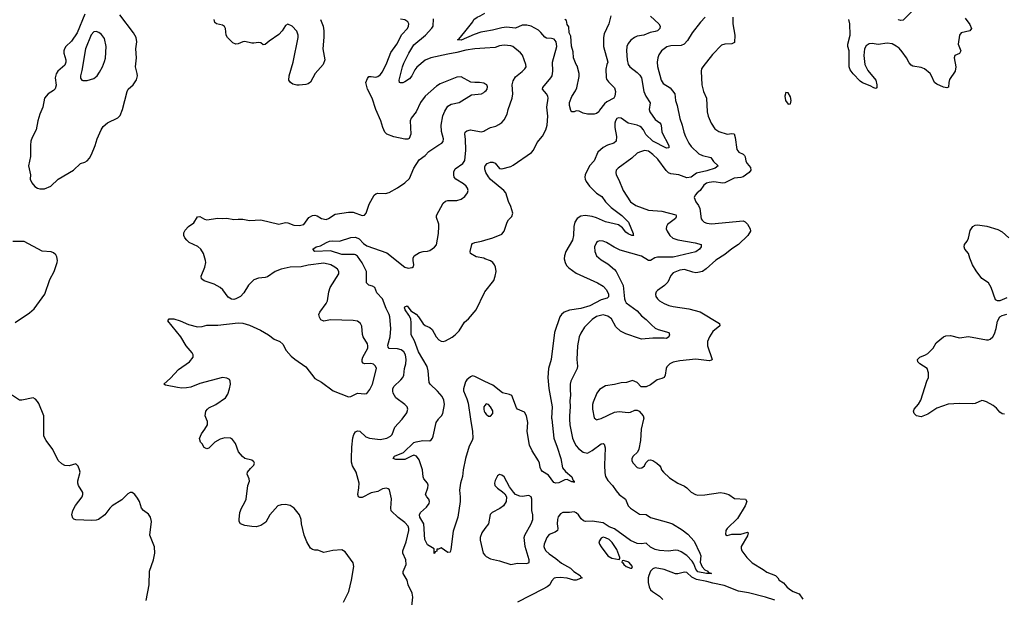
# Model space of a CAD drawing. Header units: inches. Extents: x 1473912 to 1647258, y 640388 to 773423.
# Tile 376 of 420: x 1595871 to 1604609, y 688418 to 693548. Entities that reach past the tile are written whole.
import ezdxf

# ---------------------------------------------------------------- set-up
doc = ezdxf.new("R2010")
doc.units = ezdxf.units.IN
doc.header["$MEASUREMENT"] = 0
for name, color, linetype in [('B5698', 7, 'Continuous'), ('B5699', 7, 'Continuous'), ('B6608', 7, 'Continuous'), ('B6609', 7, 'Continuous')]:
    doc.layers.add(name, color=color, linetype=linetype)

msp = doc.modelspace()

# ---------------------------------------------------------------- linework, layer by layer
at = {"layer": 'B5698', "color": 5}
for points, elevation in [([(1596993, 688390), (1597020.5, 688530), (1597021.6, 688650), (1597056.9, 688750), (1597071.1, 688810), (1597066.3, 688866.3), (1597027, 688970), (1597039.5, 689090), (1597032.7, 689130), (1597015.1, 689155.1), (1596969.6, 689189.6), (1596952.7, 689210), (1596932.7, 689270), (1596917.2, 689297.2), (1596893.2, 689330), (1596870, 689349.3), (1596850, 689349.4), (1596830, 689337), (1596776.6, 689283.4), (1596691.8, 689230), (1596670.3, 689210), (1596624.9, 689150), (1596570.1, 689109.9), (1596550, 689102.8), (1596510, 689098.7), (1596370, 689105.1), (1596351, 689111), (1596341.8, 689121.8), (1596333.7, 689150), (1596343.1, 689190), (1596366.8, 689233.2), (1596425.4, 689310), (1596432.2, 689330), (1596432.2, 689350), (1596393.7, 689410), (1596387.8, 689430), (1596387.8, 689452.2), (1596406, 689530), (1596400.9, 689550), (1596390, 689582), (1596370, 689604), (1596310, 689585.2), (1596270, 689589.3), (1596243.2, 689603.2), (1596212.5, 689632.5), (1596166, 689730), (1596104.5, 689810), (1596084.5, 689850), (1596083.8, 690000)], 720), ([(1598745.7, 688374.3), (1598791.5, 688468.5), (1598816, 688570), (1598835.8, 688690), (1598830, 688724), (1598760.2, 688820.2), (1598730, 688839), (1598650, 688834), (1598570, 688816), (1598517.6, 688837.6), (1598490, 688836.2), (1598470, 688841.6), (1598450, 688855.1), (1598417.6, 688910), (1598396.3, 688970), (1598372.9, 689070), (1598369.7, 689110), (1598355.1, 689150), (1598306.6, 689210), (1598270, 689234.5), (1598230, 689241.6), (1598190, 689239.7), (1598162, 689230), (1598090.3, 689150), (1598053.6, 689086.4), (1598010, 689056.9), (1597970, 689044.7), (1597930, 689045.7), (1597870, 689055.4), (1597829.7, 689070), (1597819.7, 689090), (1597817.6, 689110), (1597823.7, 689170), (1597838.4, 689210), (1597870, 689261.3), (1597881.6, 689290), (1597895.3, 689410), (1597910.5, 689450), (1597907.6, 689470), (1597889.8, 689510), (1597892.1, 689527.9), (1597918.2, 689561.8), (1597949.2, 689590), (1597955.1, 689610), (1597950, 689622), (1597930, 689637), (1597870, 689652), (1597848.3, 689668.3), (1597812.3, 689710), (1597784.8, 689784.8), (1597758, 689818), (1597742, 689830), (1597690, 689834.5), (1597650, 689823.1), (1597603.6, 689796.4), (1597550, 689743.5), (1597530, 689735.8), (1597508.7, 689748.7), (1597490, 689782), (1597475.1, 689795.1), (1597467.2, 689827.2), (1597484.2, 689870), (1597514.7, 689910), (1597536.3, 689950), (1597538, 689978), (1597529.1, 690000)], 680), ([(1599336.6, 688203.4), (1599358.9, 688418.9), (1599353.5, 688453.5), (1599318, 688530), (1599309.7, 688570), (1599274, 688630), (1599272.9, 688647.1), (1599300.5, 688710), (1599296.4, 688750), (1599269.7, 688810), (1599269.7, 688830), (1599301.2, 688910), (1599322.7, 689010), (1599323.5, 689030), (1599317.7, 689050), (1599290, 689083.6), (1599230, 689127), (1599166.2, 689186.2), (1599163.5, 689210), (1599171.6, 689291.6), (1599151.5, 689371.5), (1599141.5, 689381.5), (1599126.8, 689386.8), (1599090, 689379.7), (1599050, 689356.1), (1598990, 689344.7), (1598910, 689303.9), (1598890, 689303.5), (1598876, 689310), (1598871.3, 689331.3), (1598881.5, 689390), (1598882.3, 689430), (1598856.2, 689530), (1598825.2, 689585.2), (1598816.7, 689616.7), (1598814.1, 689650), (1598817.9, 689750), (1598826.7, 689833.3), (1598835.4, 689864.6), (1598850, 689887.8), (1598870, 689896.1), (1598890, 689892.8), (1598943.9, 689843.9), (1598976, 689830), (1599070, 689819.7), (1599130, 689831.6), (1599161.6, 689850), (1599175.2, 689864.8), (1599199.6, 689930), (1599262.3, 689997.7), (1599264, 690000)], 660), ([(1599872.7, 690000), (1599890.2, 689890), (1599892.6, 689830), (1599887.4, 689810), (1599861, 689759), (1599826.3, 689650), (1599806.7, 689550), (1599801.3, 689490), (1599782, 689430), (1599774, 689370), (1599781.1, 689310), (1599778.3, 689270), (1599757.6, 689130), (1599716.2, 689003.8), (1599698, 688842), (1599690, 688818), (1599670, 688815.3), (1599610, 688858), (1599586, 688846), (1599574, 688846), (1599572, 688828), (1599558, 688822), (1599550, 688808), (1599548, 688848), (1599490, 688882.7), (1599465.1, 688930), (1599457.4, 689070), (1599420.6, 689130), (1599419.1, 689150), (1599428.6, 689170), (1599481.8, 689218.2), (1599504.2, 689250), (1599507.6, 689270), (1599501.8, 689290), (1599483.2, 689310), (1599472.3, 689330), (1599492.7, 689390), (1599494.6, 689414.6), (1599489.8, 689430), (1599458, 689470), (1599450, 689489.2), (1599446.6, 689550), (1599417.3, 689637.3), (1599391.8, 689671.8), (1599370, 689678.9), (1599347.7, 689672.3), (1599290, 689640.5), (1599210, 689642.4), (1599185.2, 689650), (1599197.2, 689670), (1599276.6, 689703.4), (1599370, 689791.4), (1599390, 689799.5), (1599448.7, 689810), (1599510, 689807.9), (1599522.9, 689817.1), (1599533.1, 689830), (1599539.8, 689850), (1599565.4, 689970), (1599586, 690000)], 640), ([(1600000, 689027.9), (1599972.7, 688990), (1599957, 688950), (1599956.2, 688923.8), (1599982.8, 688810), (1600000, 688791.7)], 660)]:
    msp.add_lwpolyline(points, dxfattribs=dict(at, elevation=elevation))
at = {"layer": 'B5699', "color": 5}
for points, elevation in [([(1596450, 693595.6), (1596379.3, 693430), (1596330, 693357.2), (1596280.9, 693310), (1596267.6, 693290), (1596262, 693270), (1596263.2, 693250), (1596279.1, 693190), (1596280.2, 693170), (1596270, 693144), (1596209.6, 693090.4), (1596192.9, 693067.2), (1596185.4, 693030), (1596193.4, 692966.6), (1596185.6, 692934.4), (1596170, 692918.3), (1596123.8, 692890), (1596092.2, 692850), (1596077, 692770), (1596050, 692709.3), (1596030.2, 692650), (1596015.6, 692570), (1595980, 692500), (1595970.3, 692470), (1595966.4, 692433.6), (1595967.9, 692332.1), (1595949, 692250), (1595965.3, 692170), (1595963.6, 692130), (1595977.7, 692097.7), (1596006, 692066), (1596030, 692050.3), (1596050, 692044.9), (1596090, 692046.4), (1596146, 692070), (1596212.7, 692130), (1596349.6, 692210), (1596410, 692270.7), (1596450, 692281), (1596470, 692294.8), (1596490, 692318.8), (1596507.3, 692350), (1596540.5, 692430), (1596557.6, 692490), (1596593, 692570), (1596610, 692598), (1596650, 692633), (1596742.9, 692677.1), (1596762.9, 692697.1), (1596783.7, 692750), (1596823.6, 692910), (1596834, 692930), (1596877.6, 692970), (1596907.2, 693012.7), (1596915.1, 693050), (1596914.5, 693070), (1596898.7, 693130), (1596907.2, 693210), (1596902.2, 693290), (1596909.7, 693350), (1596903, 693390), (1596881.6, 693430), (1596758.7, 693590)], 720), ([(1600000, 693294.2), (1599910, 693288), (1599830, 693276), (1599750, 693255.3), (1599670, 693243), (1599519.1, 693210), (1599470, 693189), (1599395.1, 693124.9), (1599376.4, 693103.6), (1599350.5, 693049.5), (1599330, 693023.5), (1599290, 692996.8), (1599270, 692987.9), (1599250, 692986.4), (1599240.9, 692990), (1599239.1, 693010), (1599267.1, 693130), (1599278.4, 693161.6), (1599323.9, 693250), (1599370, 693325.5), (1599470.9, 693410), (1599528.8, 693471.2), (1599538.7, 693490), (1599544.2, 693555.8)], 660), ([(1600000, 693443.2), (1599963.3, 693436.7), (1599903.3, 693416.7), (1599790, 693367.1), (1599755.3, 693370), (1599766.6, 693373.4), (1599821.5, 693438.5), (1599891.8, 693528.2), (1599900.9, 693550), (1599929.2, 693570), (1599958.2, 693581.8), (1600000, 693606.6)], 640), ([(1598539.6, 693550), (1598562.8, 693490), (1598571.2, 693450), (1598571.1, 693391.1), (1598562, 693290), (1598577.4, 693190), (1598564.2, 693150), (1598494, 693070), (1598450, 692992), (1598430, 692978.7), (1598410, 692973), (1598350, 692965.1), (1598330, 692965.4), (1598296, 692976), (1598273.6, 692990), (1598258.9, 693010), (1598262, 693050), (1598297.8, 693170), (1598342.8, 693390), (1598342.8, 693410), (1598330, 693445.6), (1598290, 693491.1), (1598250, 693506.6), (1598230, 693497.2), (1598200.4, 693450), (1598170, 693417.6), (1598083.2, 693356.8), (1598050, 693326), (1598030, 693324), (1598010, 693343.7), (1597990, 693346.6), (1597950, 693339.5), (1597930, 693340.7), (1597870, 693353.3), (1597850, 693351.3), (1597810, 693332.6), (1597790, 693329.8), (1597761.5, 693341.5), (1597715, 693390), (1597702.4, 693410), (1597696.4, 693470), (1597687.8, 693487.8), (1597670, 693499.8), (1597617.2, 693510), (1597602.8, 693522.8), (1597595.6, 693550)], 680), ([(1600000, 692978.4), (1599990, 692984), (1599950, 692991.1), (1599910, 692989.6), (1599874.3, 692994.3), (1599790, 693039.3), (1599750, 693036), (1599602, 692978), (1599570, 692957.2), (1599468.4, 692870), (1599429, 692811), (1599390.4, 692730), (1599346.3, 692673.7), (1599337.1, 692650), (1599342.8, 692530), (1599326.8, 692493.2), (1599314, 692486), (1599290, 692485.2), (1599190, 692507.8), (1599130, 692529.6), (1599111.8, 692550), (1599093.6, 692590), (1599076.3, 692650), (1599030.6, 692750.6), (1598998.8, 692850), (1598956.1, 692930), (1598941.6, 692990), (1598955.9, 693024.1), (1598970, 693042.8), (1598990, 693044), (1599030, 693037.1), (1599050, 693044.4), (1599070, 693059.5), (1599090, 693084.4), (1599130, 693166), (1599164.2, 693255.8), (1599217.2, 693330), (1599262.9, 693417.1), (1599311.2, 693470), (1599322, 693490), (1599323.5, 693510), (1599315.1, 693530), (1599290, 693546), (1599250, 693552.6)], 680), ([(1597529.1, 690000), (1597516.9, 690030), (1597523, 690070), (1597536.2, 690090), (1597550, 690101.3), (1597612.3, 690130), (1597696.2, 690190), (1597718, 690222), (1597733.6, 690270), (1597740.9, 690310), (1597738.6, 690338.6), (1597732.3, 690352.3), (1597710, 690365.2), (1597669.4, 690369.4), (1597470, 690317.7), (1597390, 690285.1), (1597350, 690276.9), (1597310, 690276.2), (1597270, 690281.6), (1597163.3, 690303.3), (1597149.6, 690309.6), (1597210, 690364.9), (1597279.6, 690440.4), (1597376.2, 690510), (1597409.6, 690550.4), (1597409.6, 690570), (1597401.3, 690590), (1597346.6, 690650), (1597300.5, 690730), (1597186.6, 690873.4), (1597198, 690890), (1597238, 690890), (1597293.4, 690873.4), (1597370, 690841.3), (1597450, 690820.3), (1597490, 690822.4), (1597530, 690833.4), (1597630, 690834.9), (1597810, 690856.3), (1597850, 690853), (1597910, 690835.3), (1598009, 690789), (1598077.3, 690750), (1598130, 690710.6), (1598178.8, 690690), (1598204.9, 690664.9), (1598236.3, 690610), (1598279.9, 690559.9), (1598311.7, 690531.7), (1598410, 690465.5), (1598490, 690361.6), (1598550, 690328.4), (1598652.3, 690252.3), (1598790, 690197.1), (1598810, 690201.6), (1598870, 690230.3), (1598934.2, 690225.8), (1598951.6, 690228.4), (1598977.7, 690262.3), (1599003, 690310), (1599036.2, 690450), (1599029.6, 690470), (1599009.7, 690489.7), (1598986.3, 690493.7), (1598931.2, 690491.2), (1598918, 690498), (1598909.7, 690509.7), (1598909.7, 690530), (1598916.4, 690550), (1598959.1, 690630), (1598961.3, 690650), (1598956.9, 690670), (1598919.6, 690730), (1598913.1, 690753.1), (1598907.2, 690827.2), (1598896, 690850), (1598869.6, 690869.6), (1598830, 690877.6), (1598630, 690882), (1598569.3, 690869.3), (1598542, 690882), (1598530, 690906), (1598526.6, 690930), (1598533.2, 690950), (1598590, 691026.8), (1598601.6, 691050), (1598614, 691130), (1598626, 691170), (1598703, 691290), (1598702.4, 691310), (1598690, 691331.2), (1598667.8, 691350), (1598631.6, 691370), (1598570, 691384), (1598430, 691367.2), (1598367.9, 691352.1), (1598270, 691348.6), (1598190, 691333.4), (1598137.8, 691310), (1598070, 691263.1), (1598050, 691257.2), (1597990, 691251.8), (1597950, 691236), (1597902.6, 691190), (1597859, 691121), (1597831.6, 691088.4), (1597790, 691067.3), (1597770, 691062.9), (1597750, 691064.5), (1597722, 691082), (1597672.3, 691150), (1597649, 691170), (1597598, 691198), (1597507.3, 691227.3), (1597485.1, 691245.1), (1597482, 691270), (1597515.1, 691350), (1597521.6, 691390), (1597520.7, 691410), (1597502, 691470), (1597477, 691510), (1597452.1, 691532.1), (1597375.1, 691570), (1597354.5, 691590), (1597336, 691610), (1597326, 691630), (1597326.3, 691653.7), (1597340.1, 691679.9), (1597369, 691710), (1597417, 691743), (1597450, 691795.8), (1597470, 691798.4), (1597510, 691775.3), (1597530, 691770.4), (1597630, 691783.8), (1597670, 691781.3), (1597710, 691786), (1597770, 691773), (1597810, 691777.3), (1597850, 691775.5), (1597910, 691763), (1598010, 691770.4), (1598170, 691730.3), (1598230, 691747.4), (1598250, 691744.6), (1598303.9, 691723.9), (1598350, 691720.2), (1598391.4, 691728.6), (1598436.9, 691790), (1598470, 691808.1), (1598490, 691811.5), (1598510, 691806.5), (1598550, 691782.4), (1598590, 691774.4), (1598610, 691782), (1598670, 691821.7), (1598790, 691839.5), (1598830, 691839.3), (1598910, 691808.2), (1598930, 691811), (1598945.2, 691830), (1598972.7, 691910), (1599017.2, 691990), (1599030, 692000.7), (1599050, 692008), (1599115.6, 692004.4), (1599150, 692013), (1599224.8, 692055.2), (1599290, 692098.8), (1599330, 692136), (1599369.6, 692230.3), (1599416.9, 692303.1), (1599470, 692343), (1599503.1, 692376.9), (1599590, 692436.3), (1599617.2, 692450), (1599630, 692466), (1599631.8, 692490), (1599615.3, 692555.3), (1599611.7, 692610), (1599625.5, 692694.5), (1599643.7, 692736.3), (1599670, 692778.8), (1599701.3, 692798.7), (1599770, 692813.4), (1599881, 692879), (1599970, 692890.3), (1599990, 692900.3), (1600000, 692909.4)], 680), ([(1599264, 690000), (1599305.1, 690054.9), (1599315.1, 690090), (1599309.6, 690110), (1599289.7, 690130), (1599208.6, 690190), (1599185.3, 690230), (1599181, 690250), (1599182.2, 690270), (1599190, 690290.4), (1599252.8, 690350), (1599269.7, 690370), (1599278.5, 690390), (1599284.5, 690450), (1599299, 690490), (1599299.9, 690530), (1599294.3, 690570), (1599278.9, 690598.9), (1599255.8, 690615.8), (1599223.7, 690623.7), (1599150, 690628), (1599139.8, 690639.8), (1599137.6, 690657.6), (1599157.7, 690730), (1599164.7, 690804.7), (1599156, 690910), (1599150, 690929.2), (1599122.3, 690982.3), (1599090, 691069.3), (1599041, 691121), (1599022.7, 691170), (1599002, 691182), (1598970, 691191.2), (1598948, 691210), (1598947.4, 691310), (1598910, 691388.5), (1598870, 691446.4), (1598850, 691459.8), (1598841, 691461), (1598730, 691461.4), (1598630, 691496.2), (1598489.7, 691489.7), (1598473.2, 691510), (1598502, 691530), (1598540.4, 691539.6), (1598592.3, 691570), (1598619.8, 691580.2), (1598650, 691584.5), (1598710, 691582), (1598810, 691612.8), (1598850, 691615), (1598882.1, 691602.1), (1598920.6, 691560.6), (1598950, 691539), (1599130, 691478.2), (1599290, 691350.3), (1599318, 691342), (1599353.8, 691346.2), (1599365.6, 691354.4), (1599369.3, 691370), (1599361.6, 691410), (1599362.9, 691430), (1599372.3, 691450), (1599418.7, 691481.3), (1599450, 691488.9), (1599490, 691491.5), (1599510, 691498.5), (1599553, 691527), (1599570.6, 691549.4), (1599588.5, 691650), (1599591.7, 691710), (1599590, 691733.2), (1599571, 691790), (1599571.1, 691810), (1599630, 691919.1), (1599650, 691935.5), (1599670, 691943), (1599750, 691942.8), (1599790, 691954.8), (1599822.5, 691977.5), (1599843.7, 692010), (1599849.5, 692030), (1599845.6, 692050), (1599831.5, 692070), (1599809.6, 692090), (1599741.6, 692130), (1599726.9, 692150), (1599722.6, 692170), (1599723.3, 692196.7), (1599736.4, 692223.6), (1599804.2, 692270), (1599821.8, 692298.2), (1599831.1, 692388.9), (1599827.9, 692487.9), (1599820.3, 692530), (1599823.1, 692550), (1599838, 692562), (1599870, 692569.2), (1599950, 692553.4), (1599970, 692552.7), (1599990, 692558.3), (1600000, 692563.9)], 660), ([(1600000, 692218.2), (1599998.2, 692230), (1600000, 692240.1)], 640), ([(1595830, 690858.8), (1595957.1, 690942.9), (1595999.4, 690980.6), (1596094, 691110), (1596138.3, 691241.7), (1596175.1, 691310), (1596204.5, 691390), (1596207.3, 691410), (1596201, 691441), (1596190, 691459.3), (1596170, 691476), (1596150, 691486.6), (1596070, 691493.2), (1595910, 691579), (1595810, 691579)], 720), ([(1600000, 691424.6), (1599990, 691428.4), (1599922.9, 691442.9), (1599872.7, 691470), (1599869.6, 691490), (1599882, 691550), (1599890, 691560.7), (1599908.7, 691570), (1599970, 691580.3), (1600000, 691589.3)], 640), ([(1599586, 690000), (1599590, 690005.8), (1599614.7, 690030), (1599624.7, 690050), (1599640.5, 690130), (1599635.1, 690170), (1599620.7, 690200.7), (1599578, 690250), (1599512.8, 690310), (1599504.8, 690324.8), (1599496.3, 690430), (1599486.5, 690466.5), (1599410, 690597.4), (1599374.5, 690694.5), (1599345.1, 690750), (1599345.3, 690854.7), (1599340.9, 690890), (1599324.4, 690924.4), (1599292.3, 690970), (1599286.3, 690990), (1599290, 690998.8), (1599310, 691006.8), (1599341.8, 690961.8), (1599390, 690933.8), (1599410.2, 690910), (1599450, 690846), (1599470, 690831.6), (1599510, 690814), (1599530, 690797), (1599565.7, 690730), (1599590, 690704.4), (1599610, 690692.2), (1599630, 690690.3), (1599650, 690696), (1599710, 690729.1), (1599736.4, 690750), (1599770, 690784.9), (1599819.4, 690860.6), (1599853.6, 690890), (1599922, 690970), (1599995.4, 691124.6), (1600000, 691130.4)], 640), ([(1600000, 690334.6), (1599910, 690378.5), (1599890, 690383.5), (1599870, 690374.8), (1599838.6, 690350), (1599825.7, 690330), (1599809.2, 690270), (1599808.6, 690251.4), (1599840.3, 690180.3), (1599850, 690143), (1599872.7, 690000)], 640), ([(1596083.8, 690000), (1596083.7, 690030), (1596040.2, 690140.2), (1596030, 690158), (1596010, 690178), (1595990, 690188), (1595890, 690168.7), (1595870, 690168.7), (1595806, 690210), (1595750, 690226), (1595738, 690222), (1595723.6, 690196.4), (1595718, 690150), (1595716, 690050), (1595705, 690000)], 720), ([(1600000, 690122.2), (1599990.6, 690110), (1599988.8, 690090), (1599993, 690070), (1600000, 690059.3)], 660)]:
    msp.add_lwpolyline(points, dxfattribs=dict(at, elevation=elevation))
at = {"layer": 'B5699', "color": 5, "elevation": 740}
msp.add_lwpolyline([(1596550, 693442.6), (1596530, 693438.9), (1596506.3, 693413.7), (1596456.1, 693290), (1596423.2, 693096.8), (1596408.8, 693050), (1596408.8, 693028.8), (1596422.8, 693010), (1596430, 693006.7), (1596470, 693008.7), (1596530, 693025.7), (1596557.7, 693050), (1596579.3, 693080.7), (1596604.8, 693130), (1596624.7, 693175.3), (1596632.5, 693207.5), (1596638, 693310), (1596622, 693382), (1596596.8, 693416.8), (1596573.8, 693433.8)], close=True, dxfattribs=at)
at = {"layer": 'B6608', "color": 5}
for points, elevation in [([(1600750.4, 690000), (1600752.6, 689950), (1600777.4, 689830), (1600793.1, 689790), (1600810, 689763.8), (1600830, 689740.4), (1600870, 689706.4), (1600910, 689699.3), (1600950, 689720.3), (1601030, 689782), (1601050, 689783.1), (1601056.9, 689776.9), (1601066, 689746), (1601060.2, 689590), (1601063.1, 689523.1), (1601069.1, 689490), (1601090, 689454.4), (1601130.4, 689410), (1601163, 689363), (1601191.7, 689331.7), (1601246, 689290), (1601270.4, 689230), (1601290.5, 689210), (1601370, 689157.6), (1601430, 689153.4), (1601470, 689126), (1601630, 689083.6), (1601664, 689070), (1601750, 689018), (1601799.7, 688979.7), (1601855, 688915), (1601907.4, 688810), (1601914.2, 688785.8), (1601910.3, 688730), (1601928.1, 688688.1), (1601950, 688660.5), (1601978, 688650), (1601981, 688641), (1601994, 688634), (1602010.7, 688630), (1601966, 688630), (1601890, 688645), (1601870, 688667.9), (1601854.3, 688714.3), (1601839.5, 688739.5), (1601790, 688788.9), (1601742, 688822), (1601714.8, 688834.8), (1601690, 688837.7), (1601630, 688828.9), (1601550, 688832.7), (1601510, 688841), (1601470, 688862.4), (1601430, 688897.7), (1601387.5, 688892.5), (1601350, 688896), (1601290, 688921), (1601150, 689027), (1601102.3, 689042.3), (1601050, 689080.3), (1600950, 689092.9), (1600891.5, 689091.5), (1600875.6, 689095.6), (1600853.6, 689113.6), (1600830, 689150.6), (1600810, 689168.9), (1600790, 689177.2), (1600750, 689169.7), (1600690, 689171.2), (1600670, 689160.5), (1600650, 689131.8), (1600644.5, 689110), (1600641.6, 689070), (1600646, 689030), (1600642.6, 689010), (1600623.6, 688996.4), (1600570, 688974.8), (1600550.2, 688950), (1600525.7, 688890), (1600523.2, 688870), (1600527.6, 688850), (1600541.3, 688830), (1600570, 688804), (1600630, 688762), (1600680.2, 688719.8), (1600757.5, 688677.5), (1600788.4, 688648.4), (1600844.9, 688610), (1600850, 688596), (1600862, 688590), (1600810, 688569.7), (1600789.8, 688569.8), (1600728.3, 688588.3), (1600666.7, 688593.3), (1600630, 688592), (1600613.7, 688586.3), (1600590, 688562), (1600574.8, 688530), (1600550.7, 688510), (1600514.8, 688490), (1600290, 688373.3)], 660), ([(1600591.8, 690000), (1600610.7, 689830), (1600641.3, 689750), (1600671.8, 689650), (1600689, 689569), (1600714.9, 689534.9), (1600770, 689486.8), (1600781.1, 689461.1), (1600792, 689450), (1600790, 689438), (1600784.7, 689444.7), (1600770, 689444.2), (1600730, 689464.2), (1600710, 689460.5), (1600655.1, 689435.1), (1600630, 689432.3), (1600610, 689437), (1600563.8, 689503.8), (1600510, 689536.2), (1600498.1, 689550), (1600488.8, 689570), (1600484.5, 689610), (1600476.2, 689630), (1600420, 689720), (1600396.1, 689770), (1600373.6, 689890), (1600379.1, 689970), (1600373.7, 690000)], 640), ([(1600983.7, 690000), (1600990, 689994.8), (1601008.6, 690000)], 680), ([(1601408, 690000), (1601387.4, 689910), (1601380.9, 689810), (1601365.5, 689734.5), (1601352.3, 689707.7), (1601314.8, 689670), (1601302.8, 689650), (1601302.8, 689630), (1601314.8, 689610), (1601350, 689570.8), (1601370, 689564.9), (1601392, 689568), (1601414.2, 689585.8), (1601427.5, 689612.5), (1601450, 689634.8), (1601470, 689638.8), (1601490, 689634), (1601524.7, 689610), (1601547.5, 689587.5), (1601561, 689570), (1601566.8, 689550), (1601582.8, 689530), (1601637.8, 689477.8), (1601710, 689432.2), (1601770, 689404.4), (1601790.3, 689390.3), (1601830, 689350.4), (1601866.8, 689330), (1601890, 689324.9), (1601950, 689327.2), (1602090, 689348.2), (1602123.4, 689343.4), (1602162.8, 689330), (1602215.5, 689295.5), (1602310.8, 689290), (1602323.8, 689270), (1602310.3, 689230), (1602241.4, 689118.6), (1602150.4, 689030), (1602136.4, 689010), (1602134.4, 688974.4), (1602150, 688966), (1602190, 688979), (1602270, 688978), (1602330, 688997.3), (1602334.9, 688990), (1602330, 688962.7), (1602273.2, 688870), (1602273.4, 688850), (1602280.8, 688830), (1602324.4, 688770), (1602370, 688725.3), (1602470, 688664.9), (1602501.1, 688641.1), (1602578, 688610), (1602599.3, 688590), (1602610.7, 688570), (1602650, 688546), (1602678.7, 688510), (1602702.3, 688490), (1602736.4, 688470), (1602789.3, 688449.3), (1602821.3, 688401.3)], 680), ([(1600000, 688791.7), (1600010, 688781.1), (1600050, 688759), (1600130, 688740.3), (1600230, 688708.5), (1600290, 688719.5), (1600370, 688717.1), (1600393.1, 688726.9), (1600393.5, 688750), (1600356.6, 688870), (1600347.3, 688950), (1600354, 688970), (1600409.8, 689070), (1600423.5, 689110), (1600423.5, 689150), (1600414.4, 689190), (1600414.3, 689290), (1600409.5, 689309.5), (1600390, 689320.9), (1600330, 689314.5), (1600310, 689317), (1600271.8, 689331.8), (1600251.7, 689351.7), (1600218.4, 689398.4), (1600170, 689488.7), (1600150, 689504), (1600130, 689508.7), (1600110, 689495.3), (1600090, 689455.3), (1600084.4, 689430), (1600088.4, 689410), (1600110, 689386), (1600155.8, 689355.8), (1600175.5, 689335.5), (1600190.8, 689310), (1600188, 689270), (1600164, 689230), (1600132.8, 689207.2), (1600064, 689170), (1600047.4, 689152.6), (1600030.3, 689070), (1600000, 689027.9)], 660), ([(1602573, 688393), (1602490, 688420.4), (1602338.9, 688458.9), (1602250, 688472.2), (1602121.4, 688521.4), (1602022.9, 688542.9), (1601970, 688559.6), (1601876.8, 688576.8), (1601835.6, 688595.6), (1601790, 688638.2), (1601770, 688642), (1601710, 688625.7), (1601690, 688625.4), (1601590, 688664.7), (1601510, 688679.6), (1601490, 688671.5), (1601470, 688651.3), (1601452.9, 688610), (1601448.3, 688590), (1601448.1, 688550), (1601456.9, 688510), (1601470, 688485.5), (1601485.5, 688470), (1601550, 688427.2), (1601579.1, 688399.1)], 680)]:
    msp.add_lwpolyline(points, dxfattribs=dict(at, elevation=elevation))
at = {"layer": 'B6608', "color": 5, "elevation": 680}
for points in [[(1601050, 688951.8), (1601030, 688944), (1601010.8, 688910), (1601017.3, 688890), (1601030, 688866), (1601090, 688784.7), (1601124.5, 688764.5), (1601190, 688754), (1601198, 688762), (1601198, 688770), (1601170, 688842), (1601130, 688905.2), (1601101.2, 688930), (1601070, 688946)], [(1601230, 688746), (1601218, 688742), (1601214, 688730), (1601224.7, 688724.7), (1601232, 688710), (1601252, 688690), (1601290, 688678), (1601302, 688678), (1601308, 688690), (1601275.3, 688730)]]:
    msp.add_lwpolyline(points, close=True, dxfattribs=at)
at = {"layer": 'B6609', "color": 5}
for points, elevation in [([(1601470, 693578), (1601542, 693510), (1601555.5, 693490), (1601553, 693470), (1601530.4, 693450), (1601510, 693442), (1601465.5, 693434.5), (1601410.1, 693409.9), (1601350, 693400.9), (1601326.5, 693390), (1601294.6, 693365.4), (1601270, 693336.3), (1601258.8, 693310), (1601255.6, 693270), (1601261.6, 693190), (1601270.9, 693150.9), (1601284.4, 693130), (1601350, 693077.8), (1601373.8, 693053.8), (1601389.5, 693030), (1601410.8, 692910.8), (1601428.8, 692868.8), (1601465.5, 692810), (1601457.7, 692750), (1601462.2, 692730), (1601510, 692662.7), (1601551.7, 692631.7), (1601559.8, 692619.8), (1601564.4, 692610), (1601569.2, 692550), (1601632.2, 692430), (1601630.4, 692410), (1601610, 692406.6), (1601490, 692469), (1601427.9, 692527.9), (1601406.7, 692570), (1601390.5, 692590), (1601377.9, 692597.9), (1601350, 692611.2), (1601269.9, 692629.9), (1601210, 692672.5), (1601184.2, 692675.8), (1601169.2, 692670), (1601157.5, 692650), (1601152.9, 692630), (1601153, 692590), (1601166.9, 692510), (1601163.7, 692470), (1601144.9, 692450), (1601088, 692432), (1601050, 692413.1), (1601001.5, 692370), (1600970, 692293.3), (1600927.9, 692250), (1600889, 692170), (1600885.3, 692150), (1600887.8, 692130), (1600897.3, 692110), (1600927.3, 692070), (1600990, 692007.5), (1601037.4, 691977.4), (1601068.4, 691930), (1601118.6, 691878.6), (1601215, 691810), (1601274.6, 691750), (1601315.5, 691650), (1601316, 691636), (1601322, 691630), (1601302, 691630), (1601270, 691646), (1601250, 691661.1), (1601219.2, 691699.2), (1601184.4, 691724.4), (1601070, 691751.3), (1600990, 691787.1), (1600950, 691799.9), (1600890, 691808.9), (1600850, 691802.4), (1600817.5, 691782.5), (1600798.6, 691750), (1600788.7, 691710), (1600785.4, 691630), (1600776.6, 691590), (1600718.8, 691490), (1600705, 691450), (1600703, 691423), (1600710.2, 691390), (1600724.5, 691364.5), (1600743.4, 691343.4), (1600810, 691295.2), (1600997.3, 691210), (1601050, 691180.3), (1601079.6, 691150), (1601096.9, 691110), (1601094.7, 691085.3), (1601085.3, 691074.7), (1601030, 691059.8), (1600930, 691007.2), (1600850, 690983.7), (1600750, 690967.5), (1600703.1, 690950), (1600679.5, 690930), (1600665.5, 690910), (1600616.3, 690770), (1600586.9, 690530), (1600565, 690450), (1600559.2, 690370), (1600566.4, 690273.6), (1600595.7, 690110), (1600590.7, 690010), (1600591.8, 690000)], 640), ([(1601116.8, 693583.2), (1601098.8, 693510), (1601057.3, 693422.7), (1601050.7, 693390), (1601050.8, 693310), (1601090.4, 693170), (1601081, 693150), (1601072.7, 693107.3), (1601075.2, 693035.2), (1601078.8, 693018.8), (1601094.9, 692994.9), (1601150, 692942), (1601157.3, 692910), (1601153.4, 692870), (1601144.7, 692850), (1601082.5, 692817.5), (1601060.4, 692799.6), (1601015.5, 692744.5), (1601010, 692729.3), (1600990, 692715.3), (1600970, 692708.7), (1600909.1, 692709.1), (1600870, 692718), (1600834.6, 692734.6), (1600810, 692738), (1600790, 692728), (1600770, 692728), (1600761.2, 692741.2), (1600750, 692786), (1600750, 692812), (1600770, 692864.7), (1600804.1, 692915.9), (1600816, 692944), (1600836.5, 693043.5), (1600837.2, 693070), (1600818.4, 693138.4), (1600810, 693149), (1600786, 693210), (1600782.5, 693262.5), (1600767.2, 693312.8), (1600762, 693402), (1600748.4, 693430), (1600743.1, 693483.1), (1600730, 693506), (1600722, 693542), (1600708.7, 693550)], 620), ([(1601953, 693570), (1601912.8, 693527.2), (1601839.1, 693430), (1601797.1, 693362.9), (1601768.6, 693331.4), (1601741.5, 693318.5), (1601650, 693316.2), (1601614.3, 693305.7), (1601566, 693270), (1601543.8, 693236.2), (1601533.8, 693210), (1601529.2, 693170), (1601532.5, 693132.5), (1601564.6, 693010), (1601581.2, 692981.2), (1601642.2, 692942.2), (1601684.4, 692890), (1601691.4, 692830), (1601706, 692786), (1601730.2, 692670), (1601751.1, 692610), (1601763.8, 692550), (1601778.2, 692510), (1601808.1, 692450), (1601830, 692422), (1601897, 692357), (1601930, 692340.7), (1602004.2, 692324.2), (1602029.4, 692289.4), (1602068.2, 692250), (1602042, 692230), (1601970, 692206), (1601876.6, 692183.4), (1601829.6, 692150.4), (1601790, 692143.9), (1601721.3, 692170), (1601650, 692179.1), (1601630, 692187.5), (1601608.2, 692208.2), (1601533.3, 692310), (1601490, 692351.5), (1601450, 692378.8), (1601415.3, 692384.8), (1601370, 692372.4), (1601350, 692361.1), (1601302.2, 692317.8), (1601181.6, 692230), (1601165.3, 692210), (1601160.3, 692190), (1601163.1, 692170), (1601186.5, 692126.5), (1601224.9, 692030), (1601292.2, 691930), (1601337.8, 691897.8), (1601450, 691856.3), (1601570, 691846.8), (1601693.3, 691813.3), (1601697.4, 691810), (1601696.1, 691796.1), (1601690, 691783.1), (1601619.5, 691730), (1601610.3, 691710), (1601608.9, 691690), (1601616, 691670), (1601639.5, 691630), (1601667.2, 691607.2), (1601710, 691591.2), (1601866, 691566), (1601918, 691550), (1601918, 691530), (1601903.8, 691510), (1601870, 691484.7), (1601670, 691439.6), (1601530, 691438.4), (1601508.4, 691431.6), (1601470, 691409.9), (1601450, 691409.1), (1601390, 691446.2), (1601200.9, 691500.9), (1601147.3, 691527.3), (1601079.5, 691570), (1601050, 691581.1), (1601016.7, 691583.3), (1601002.3, 691577.7), (1600990, 691569.2), (1600972.7, 691530), (1600974.4, 691490), (1600990.5, 691450), (1601030, 691414.4), (1601090, 691378), (1601149.4, 691329.4), (1601165.5, 691310), (1601225.6, 691185.6), (1601237.5, 691070), (1601243.2, 691050), (1601253.8, 691033.8), (1601350, 690961.5), (1601390, 690917.5), (1601430, 690885.8), (1601476.5, 690836.5), (1601510, 690808.8), (1601536.2, 690796.2), (1601631, 690770), (1601637.3, 690750), (1601633, 690730), (1601610, 690716), (1601590, 690719.6), (1601490, 690718), (1601390.2, 690709.8), (1601370, 690715), (1601250, 690756.5), (1601202.1, 690782.1), (1601161.2, 690821.2), (1601122, 690890), (1601090, 690915.3), (1601050, 690925.3), (1600990, 690910.7), (1600950, 690885.4), (1600882.7, 690817.3), (1600850, 690762.9), (1600835.8, 690730), (1600819.7, 690650), (1600814.6, 690530), (1600820.9, 690470), (1600816.9, 690450), (1600762.4, 690337.6), (1600756.1, 690310), (1600754.5, 690265.5), (1600759.7, 690210), (1600754.4, 690165.6), (1600757.3, 690110), (1600749.2, 690030), (1600750.4, 690000)], 660), ([(1602198.4, 693570), (1602198.6, 693510), (1602218.6, 693410), (1602213.8, 693346.2), (1602190, 693334), (1602128.9, 693331.1), (1602099.2, 693320.8), (1602020.2, 693239.8), (1601932.7, 693130), (1601922.4, 693110), (1601917.6, 693090), (1601923.7, 692970), (1601938.9, 692910), (1601964.7, 692850), (1601971.4, 692730), (1601982, 692690), (1602006.3, 692630), (1602039.2, 692579.2), (1602074, 692554), (1602150, 692530.2), (1602190, 692537.7), (1602210, 692534), (1602220.1, 692500.1), (1602234.6, 692394.6), (1602252.6, 692372.6), (1602292.7, 692352.7), (1602302.5, 692342.5), (1602309.3, 692329.3), (1602314.2, 692290), (1602325.8, 692270), (1602356, 692236), (1602358, 692210), (1602345.3, 692190), (1602290, 692151.2), (1602270, 692145.2), (1602210, 692139.2), (1602130, 692098.8), (1602110, 692096.5), (1602030, 692107.3), (1601990, 692102.9), (1601965.2, 692094.8), (1601942.7, 692077.3), (1601910, 692029.7), (1601882, 692010), (1601864, 691990), (1601857.3, 691970), (1601872.7, 691930), (1601896.2, 691896.2), (1601907.6, 691870), (1601919.9, 691779.9), (1601926.5, 691766.5), (1601943.8, 691750), (1601970, 691739.7), (1602010, 691735), (1602290, 691760.8), (1602310, 691753.4), (1602330, 691730.3), (1602353.4, 691690), (1602355.2, 691670), (1602333, 691630), (1602250, 691552.2), (1602190, 691512.6), (1602130, 691461.4), (1602050, 691413.3), (1601964.2, 691335.8), (1601930, 691312.2), (1601890, 691301.4), (1601870, 691300.7), (1601844.5, 691304.5), (1601770, 691328.6), (1601730, 691322), (1601670, 691298.7), (1601650, 691277.2), (1601622.6, 691217.4), (1601591.9, 691188.1), (1601530, 691142.7), (1601519.1, 691130), (1601513.4, 691110), (1601516.3, 691090), (1601530.7, 691070), (1601550, 691050.7), (1601590, 691028.4), (1601630.3, 691010.3), (1601670, 690999.5), (1601810, 690979), (1601910, 690954.2), (1602082, 690850), (1602083, 690830), (1602022.2, 690777.8), (1601992, 690730), (1601976, 690690), (1601975.6, 690650), (1602016.4, 690530), (1602010, 690522.9), (1601990, 690519.1), (1601870, 690532.2), (1601730, 690518.6), (1601670, 690505), (1601641.3, 690490), (1601614.6, 690465.4), (1601606.9, 690450), (1601598.5, 690390), (1601589.1, 690370.9), (1601570, 690360.5), (1601527.3, 690350), (1601470, 690305.1), (1601430, 690287.6), (1601387.5, 690287.5), (1601350, 690326), (1601310, 690343.7), (1601254.9, 690325.1), (1601210, 690322.4), (1601150, 690306.3), (1601070, 690295.1), (1601017.7, 690262.3), (1600992.7, 690230), (1600960.5, 690150), (1600955.5, 690130), (1600954.9, 690090), (1600970, 690011.3), (1600983.7, 690000)], 680), ([(1604262.2, 693562.2), (1604304.1, 693504.1), (1604316.4, 693470), (1604304, 693450), (1604227.3, 693430), (1604210.4, 693410), (1604199.5, 693330), (1604221.6, 693270), (1604211.3, 693248.7), (1604170, 693228.7), (1604163.8, 693210), (1604179.5, 693130), (1604173.1, 693090), (1604123.4, 693016.6), (1604115.8, 692990), (1604112.4, 692947.6), (1604098.3, 692941.7), (1604070, 692948.7), (1604010, 692976), (1603990, 692989.7), (1603963.9, 693050), (1603950, 693069.7), (1603899.7, 693110), (1603870, 693123.5), (1603796.1, 693136.1), (1603782.5, 693142.5), (1603763.5, 693163.5), (1603739.7, 693210), (1603702.9, 693262.9), (1603674.6, 693294.6), (1603650, 693314), (1603612.6, 693332.6), (1603570, 693339.7), (1603490, 693327.7), (1603436.5, 693336.5), (1603410, 693332.5), (1603383.8, 693316.2), (1603368.9, 693290), (1603360.9, 693230), (1603371.3, 693150), (1603396.7, 693096.7), (1603468, 693010), (1603478, 692970), (1603476.8, 692943.2), (1603470, 692935.3), (1603450, 692941.2), (1603419.4, 692959.4), (1603350, 692988.2), (1603330, 693003), (1603266.1, 693066.1), (1603241.7, 693101.7), (1603232, 693130), (1603231, 693270), (1603219.7, 693310), (1603218.9, 693330), (1603239.7, 693410), (1603239.3, 693510), (1603230, 693548)], 680), ([(1603810, 693642), (1603710, 693543.9), (1603690, 693539.7), (1603670, 693545.2), (1603666.6, 693550)], 660), ([(1600000, 692240.1), (1600001.7, 692250), (1600020.7, 692270), (1600050, 692283.6), (1600070, 692283.6), (1600090, 692273.1), (1600130, 692227), (1600150, 692222.4), (1600230, 692244.9), (1600250, 692255), (1600411.4, 692368.6), (1600430, 692390.4), (1600462.7, 692457.3), (1600510, 692514.4), (1600541, 692570), (1600552.1, 692610), (1600558, 692690), (1600549.6, 692769.6), (1600561, 692850), (1600557.6, 692870), (1600546.2, 692890), (1600511.3, 692930), (1600513, 692947), (1600583.5, 693030), (1600595.3, 693050), (1600601.8, 693090), (1600599.2, 693170), (1600637.4, 693310), (1600630.8, 693350), (1600613.8, 693373.8), (1600590, 693382), (1600544.8, 693384.8), (1600530, 693393), (1600495.2, 693435.2), (1600473.7, 693453.7), (1600410, 693489.8), (1600370, 693500.3), (1600330, 693498.5), (1600270, 693473.6), (1600190, 693482), (1600150, 693476.5), (1600065.3, 693454.7), (1600000, 693443.2)], 640), ([(1600000, 692563.9), (1600048.9, 692591.1), (1600097.5, 692602.5), (1600124.1, 692615.9), (1600150, 692634.4), (1600170, 692659.3), (1600197.7, 692710), (1600205.3, 692750), (1600242.2, 692850), (1600248.5, 692890), (1600241.4, 692970), (1600250, 693005.5), (1600270, 693041.7), (1600330, 693088.1), (1600353.7, 693110), (1600365.7, 693130), (1600363.5, 693150), (1600331.8, 693231.8), (1600313.9, 693253.9), (1600247, 693310), (1600230, 693316.8), (1600170, 693321.6), (1600130, 693316.2), (1600090, 693300.3), (1600000, 693294.2)], 660), ([(1600000, 692909.4), (1600010, 692918.4), (1600018.3, 692930), (1600023.5, 692950), (1600015.1, 692970), (1600000, 692978.4)], 680), ([(1600000, 691589.3), (1600069.8, 691610.2), (1600150, 691644.4), (1600171.6, 691670), (1600196.9, 691750), (1600209.5, 691770), (1600239.1, 691800.9), (1600246, 691830), (1600229.7, 691890), (1600210, 691932.7), (1600185.3, 692010), (1600167.6, 692030), (1600050, 692129.8), (1600030, 692152.3), (1600007.7, 692190), (1600001.2, 692210), (1600000, 692218.2)], 640), ([(1604630, 691078.7), (1604570, 691049.6), (1604549.6, 691049.6), (1604530, 691061.2), (1604491.1, 691170), (1604470, 691209.5), (1604409, 691249), (1604358.5, 691318.5), (1604328, 691370), (1604301.6, 691430), (1604291.8, 691470), (1604259.5, 691510), (1604252, 691530), (1604255.1, 691550), (1604278.9, 691581.1), (1604292.1, 691607.9), (1604304.7, 691675.3), (1604330, 691711.8), (1604350, 691722), (1604370, 691725.7), (1604453.8, 691713.8), (1604550, 691683.1), (1604590, 691664.2), (1604650, 691611.8)], 680), ([(1600000, 691130.4), (1600077.2, 691230), (1600091.2, 691268.8), (1600099.1, 691310), (1600093.8, 691350), (1600085.7, 691370), (1600070, 691391.3), (1600050, 691405.4), (1600000, 691424.6)], 640), ([(1604610, 690043.6), (1604590, 690047.6), (1604570, 690061.6), (1604538.2, 690098.2), (1604510, 690121.3), (1604450, 690155.1), (1604423.9, 690163.9), (1604410, 690164.2), (1604350, 690139.7), (1604330, 690137.4), (1604210, 690140.5), (1604110, 690132.1), (1604010, 690096.5), (1603930, 690044.7), (1603870, 690021.3), (1603828.7, 690030), (1603809.5, 690049.5), (1603802.7, 690070), (1603809.4, 690090), (1603846.2, 690133.8), (1603867.6, 690170), (1603921.3, 690338.7), (1603936, 690370), (1603937.2, 690410), (1603925.2, 690450), (1603859.3, 690490), (1603842.7, 690510), (1603837.2, 690530), (1603843.3, 690536.7), (1603859, 690550), (1603909.6, 690570.4), (1603930, 690584), (1603977, 690630), (1604003.5, 690676.5), (1604069.8, 690730.2), (1604090, 690740.3), (1604130, 690742.6), (1604210, 690723.1), (1604290, 690734.6), (1604450, 690704), (1604470, 690704), (1604483.7, 690710), (1604506, 690730), (1604522, 690758), (1604535.9, 690804.1), (1604548.7, 690871.3), (1604570, 690907.3), (1604590, 690922), (1604630, 690933)], 680), ([(1600373.7, 690000), (1600368.3, 690030), (1600350, 690061.1), (1600290, 690088.1), (1600279.9, 690099.9), (1600237.8, 690210), (1600218.9, 690218.9), (1600155, 690235), (1600070, 690300.4), (1600000, 690334.6)], 640), ([(1600000, 690059.3), (1600010, 690044), (1600030, 690027.3), (1600050, 690027.3), (1600069.3, 690050), (1600070, 690074), (1600049.4, 690110), (1600030, 690129.4), (1600010, 690135.1), (1600000, 690122.2)], 660), ([(1601008.6, 690000), (1601030, 690006), (1601150, 690060.9), (1601190, 690067.4), (1601270, 690059.5), (1601290, 690063.1), (1601330, 690080.4), (1601350, 690080.4), (1601367.3, 690070), (1601404.4, 690030), (1601410.3, 690010), (1601408, 690000)], 680)]:
    msp.add_lwpolyline(points, dxfattribs=dict(at, elevation=elevation))
at = {"layer": 'B6609', "color": 5, "elevation": 720}
msp.add_lwpolyline([(1602670, 692902), (1602661.6, 692870), (1602665.7, 692830), (1602690, 692796.3), (1602710, 692800.7), (1602716.9, 692830), (1602710, 692864), (1602690, 692899)], close=True, dxfattribs=at)

doc.saveas('drawing.dxf')
